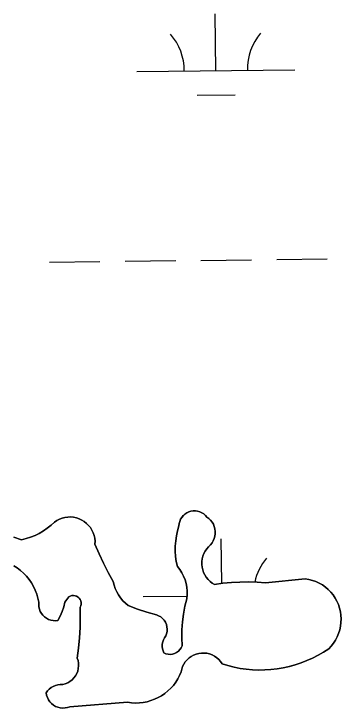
# Model space of a CAD drawing. Extents: x 3684037 to 3722149, y 433263 to 459021.
# Drawn here: x 3710630.6 to 3710837.8, y 455783.3 to 456223.2 of the extents above; entities that cross this region are included whole.
import ezdxf

# ---------------------------------------------------------------- set-up
doc = ezdxf.new("R2010")
doc.units = 0
doc.layers.add('V-TOPO-SHOR', color=7, linetype='Continuous')
doc.layers.add('V-WETL-SWMP', color=7, linetype='Continuous')

msp = doc.modelspace()

# ---------------------------------------------------------------- linework, layer by layer
at = {"layer": 'V-TOPO-SHOR'}
for points in [[(3710630.57, 455891.64), (3710635.37, 455890.01), (3710638.3, 455890.7), (3710641.17, 455891.61), (3710643.97, 455892.73), (3710646.68, 455894.06), (3710649.27, 455895.58), (3710651.75, 455897.29), (3710654.1, 455899.18), (3710656.3, 455901.23), (3710657.83, 455902.25), (3710659.46, 455903.08), (3710661.17, 455903.72), (3710662.95, 455904.16), (3710664.77, 455904.4), (3710666.6, 455904.43), (3710668.42, 455904.25), (3710670.21, 455903.86), (3710671.94, 455903.28), (3710673.6, 455902.49), (3710675.15, 455901.53), (3710676.59, 455900.39), (3710677.89, 455899.1), (3710679.03, 455897.67), (3710680, 455896.12), (3710680.79, 455894.47)], [(3710680.79, 455894.47), (3710681.39, 455892.74), (3710681.78, 455890.95), (3710681.97, 455889.13), (3710681.95, 455887.3), (3710684.51, 455881.19), (3710687.29, 455875.18), (3710690.29, 455869.28), (3710693.5, 455863.49), (3710694.04, 455861.27), (3710694.78, 455859.1), (3710695.71, 455857.02), (3710696.84, 455855.02), (3710698.14, 455853.14), (3710699.61, 455851.39), (3710701.23, 455849.77), (3710703, 455848.32), (3710708.85, 455846.05), (3710714.81, 455844.07), (3710720.85, 455842.36), (3710722.26, 455841.82), (3710723.56, 455841.06), (3710724.72, 455840.11), (3710725.73, 455838.99), (3710726.55, 455837.73), (3710727.16, 455836.35), (3710727.55, 455834.9), (3710727.71, 455833.41), (3710727.63, 455831.9), (3710727.32, 455830.43), (3710726.79, 455829.03), (3710725.96, 455827.86), (3710725.3, 455826.59), (3710724.84, 455825.24), (3710724.58, 455823.83), (3710724.52, 455822.41), (3710724.67, 455820.98), (3710725.03, 455819.6), (3710725.58, 455818.28), (3710726.88, 455817.74), (3710728.25, 455817.43), (3710729.64, 455817.35), (3710731.04, 455817.52), (3710732.38, 455817.92), (3710733.64, 455818.54), (3710734.77, 455819.36), (3710735.74, 455820.37), (3710736.53, 455821.53), (3710737.12, 455822.81), (3710736.93, 455827.84), (3710737.01, 455832.88), (3710737.36, 455837.91), (3710737.97, 455842.92), (3710738.85, 455847.89), (3710739.56, 455850.22), (3710740.04, 455852.61), (3710740.29, 455855.03), (3710740.31, 455857.47), (3710740.09, 455859.9), (3710739.65, 455862.29), (3710738.97, 455864.64), (3710738.07, 455866.9), (3710736.96, 455869.07), (3710735.64, 455871.13), (3710734.13, 455873.04), (3710733.47, 455876.24), (3710733.03, 455879.48), (3710732.82, 455882.75), (3710732.83, 455886.02), (3710733.08, 455889.28), (3710733.55, 455892.52), (3710734.24, 455895.71), (3710735.16, 455898.85), (3710735.31, 455900.26), (3710735.66, 455901.64), (3710736.21, 455902.95), (3710736.94, 455904.17), (3710737.84, 455905.27), (3710738.89, 455906.22), (3710740.07, 455907.02), (3710741.35, 455907.63), (3710742.7, 455908.06), (3710744.11, 455908.28), (3710745.53, 455908.3), (3710746.94, 455908.11), (3710748.3, 455907.72), (3710749.6, 455907.14), (3710750.79, 455906.38), (3710751.87, 455905.45), (3710752.8, 455904.37)], [(3710752.8, 455904.37), (3710754.05, 455903.45), (3710755.17, 455902.38), (3710756.14, 455901.15), (3710756.93, 455899.82), (3710757.54, 455898.38), (3710757.94, 455896.88), (3710758.14, 455895.34), (3710758.14, 455893.78), (3710757.92, 455892.24), (3710757.5, 455890.74), (3710756.88, 455889.32), (3710756.07, 455887.99), (3710755.1, 455886.78), (3710753.82, 455885.58), (3710752.7, 455884.24), (3710751.73, 455882.78), (3710750.93, 455881.22), (3710750.32, 455879.59), (3710749.9, 455877.89), (3710749.68, 455876.15), (3710749.66, 455874.4), (3710749.84, 455872.66), (3710750.21, 455870.95), (3710750.78, 455869.3), (3710751.54, 455867.72), (3710752.46, 455866.24), (3710753.56, 455864.87), (3710754.8, 455863.64), (3710756.17, 455862.56), (3710757.66, 455861.64), (3710763.01, 455862.4), (3710768.39, 455862.92), (3710773.79, 455863.21), (3710779.2, 455863.26), (3710784.6, 455863.08), (3710789.99, 455862.66), (3710815.08, 455865.26), (3710817.38, 455864.87), (3710819.63, 455864.28), (3710821.82, 455863.49), (3710823.93, 455862.5), (3710825.95, 455861.34), (3710827.85, 455859.99), (3710829.62, 455858.48), (3710831.25, 455856.81), (3710832.73, 455855.01), (3710834.03, 455853.08), (3710835.16, 455851.04), (3710836.09, 455848.9), (3710836.84, 455846.7), (3710837.38, 455844.43), (3710837.71, 455842.12), (3710837.84, 455839.8), (3710837.75, 455837.47), (3710837.46, 455835.16), (3710836.96, 455832.88), (3710836.26, 455830.66), (3710835.36, 455828.51), (3710834.27, 455826.45), (3710833, 455824.5), (3710831.56, 455822.67), (3710829.96, 455820.97), (3710826.68, 455818.82), (3710823.29, 455816.84), (3710819.8, 455815.03), (3710816.22, 455813.41), (3710812.56, 455811.98), (3710808.83, 455810.73), (3710805.04, 455809.69), (3710801.21, 455808.83), (3710797.34, 455808.18), (3710793.43, 455807.73), (3710789.51, 455807.48), (3710785.58, 455807.44), (3710781.66, 455807.59), (3710777.75, 455807.95), (3710773.86, 455808.51), (3710770, 455809.27), (3710766.19, 455810.23), (3710762.44, 455811.38)], [(3710642.97, 455860.34), (3710641.66, 455862.62), (3710640.18, 455864.79), (3710638.53, 455866.83), (3710636.73, 455868.75), (3710634.78, 455870.51), (3710632.7, 455872.13), (3710630.51, 455873.57)], [(3710736.56, 455806.32), (3710735.58, 455804.03), (3710734.42, 455801.83), (3710733.08, 455799.73), (3710731.58, 455797.74), (3710729.92, 455795.89), (3710728.12, 455794.17), (3710726.18, 455792.6), (3710724.12, 455791.2), (3710721.96, 455789.97), (3710719.71, 455788.92), (3710717.37, 455788.05), (3710714.98, 455787.38), (3710712.53, 455786.9), (3710710.06, 455786.63), (3710707.57, 455786.55), (3710705.09, 455786.68), (3710702.62, 455787.01), (3710666.01, 455784.22), (3710664.54, 455783.7), (3710663.02, 455783.4), (3710661.47, 455783.32), (3710659.92, 455783.47), (3710658.41, 455783.84), (3710656.97, 455784.43), (3710655.64, 455785.22), (3710654.42, 455786.19), (3710653.37, 455787.32), (3710652.48, 455788.6), (3710651.79, 455789.99), (3710651.32, 455791.47), (3710651.05, 455793), (3710651.96, 455794.24), (3710653.02, 455795.35), (3710654.23, 455796.31), (3710655.55, 455797.09), (3710656.97, 455797.68), (3710658.46, 455798.08), (3710659.98, 455798.27), (3710661.52, 455798.26), (3710663.13, 455798.69), (3710664.68, 455799.33), (3710666.12, 455800.18), (3710667.44, 455801.21), (3710668.6, 455802.41), (3710669.6, 455803.76), (3710670.4, 455805.23), (3710671, 455806.79), (3710671.38, 455808.42), (3710671.54, 455810.08), (3710671.48, 455811.76), (3710671.19, 455813.4), (3710670.68, 455815), (3710671.56, 455821.41), (3710672.18, 455827.85), (3710672.55, 455834.31), (3710672.66, 455840.78), (3710672.5, 455847.25), (3710672.93, 455848.18), (3710673.15, 455849.19), (3710673.16, 455850.22), (3710672.96, 455851.23), (3710672.54, 455852.17), (3710671.95, 455853.01), (3710671.2, 455853.7), (3710670.31, 455854.23), (3710669.34, 455854.56), (3710668.32, 455854.68), (3710667.29, 455854.59), (3710666.31, 455854.29), (3710665.41, 455853.79), (3710662.9, 455850.53), (3710662.11, 455847.48), (3710661.1, 455844.5), (3710659.86, 455841.61), (3710658.42, 455838.81), (3710656.93, 455838.68), (3710655.44, 455838.76), (3710653.98, 455839.05), (3710652.57, 455839.55), (3710651.25, 455840.24), (3710650.04, 455841.11), (3710648.97, 455842.15), (3710648.05, 455843.33), (3710647.31, 455844.62), (3710646.77, 455846.01), (3710646.42, 455847.46), (3710646.29, 455848.95), (3710646.37, 455850.43), (3710645.81, 455853), (3710645.06, 455855.52), (3710644.11, 455857.97), (3710642.97, 455860.34)], [(3710762.44, 455811.38), (3710761.47, 455812.81), (3710760.34, 455814.11), (3710759.06, 455815.25), (3710757.65, 455816.23), (3710756.12, 455817.04), (3710754.51, 455817.64), (3710752.84, 455818.05), (3710751.13, 455818.24), (3710749.41, 455818.23), (3710747.71, 455818), (3710746.04, 455817.57), (3710744.44, 455816.93), (3710742.93, 455816.11), (3710741.54, 455815.1), (3710740.27, 455813.93), (3710739.17, 455812.61), (3710738.23, 455811.17), (3710737.47, 455809.63), (3710736.91, 455808), (3710736.56, 455806.32)]]:
    msp.add_lwpolyline(points, dxfattribs=at)
at = {"layer": 'V-WETL-SWMP'}
for p, q in [((3710758.52, 456187.23), (3710758.1, 456223.23)), ((3710708.52, 456186.65), (3710808.51, 456187.81)), ((3710746.7, 456171.66), (3710770.7, 456171.94)), ((3710749.07, 456067.04), (3710781.07, 456067.41)), ((3710797.07, 456067.6), (3710829.07, 456067.97)), ((3710653.08, 456065.92), (3710685.07, 456066.3)), ((3710701.07, 456066.48), (3710733.07, 456066.86)), ((3710737.84, 455905.26), (3710736.94, 455904.17)), ((3710738.89, 455906.22), (3710737.84, 455905.26)), ((3710740.07, 455907.02), (3710738.89, 455906.22)), ((3710741.35, 455907.63), (3710740.07, 455907.02)), ((3710742.7, 455908.06), (3710741.35, 455907.63)), ((3710744.11, 455908.28), (3710742.7, 455908.06)), ((3710745.53, 455908.3), (3710744.11, 455908.28)), ((3710746.94, 455908.11), (3710745.53, 455908.3)), ((3710748.3, 455907.72), (3710746.94, 455908.11)), ((3710749.6, 455907.14), (3710748.3, 455907.72)), ((3710750.8, 455906.38), (3710749.6, 455907.14)), ((3710751.87, 455905.45), (3710750.8, 455906.38)), ((3710752.8, 455904.37), (3710751.87, 455905.45)), ((3710656.3, 455901.23), (3710654.1, 455899.18)), ((3710657.83, 455902.25), (3710656.3, 455901.23)), ((3710659.46, 455903.08), (3710657.83, 455902.25)), ((3710661.17, 455903.72), (3710659.46, 455903.08)), ((3710662.95, 455904.16), (3710661.17, 455903.72)), ((3710664.76, 455904.4), (3710662.95, 455904.16)), ((3710666.6, 455904.43), (3710664.76, 455904.4)), ((3710668.42, 455904.25), (3710666.6, 455904.43)), ((3710670.21, 455903.86), (3710668.42, 455904.25)), ((3710671.94, 455903.28), (3710670.21, 455903.86)), ((3710673.6, 455902.49), (3710671.94, 455903.28)), ((3710675.15, 455901.53), (3710673.6, 455902.49)), ((3710676.59, 455900.39), (3710675.15, 455901.53)), ((3710677.89, 455899.1), (3710676.59, 455900.39)), ((3710735.31, 455900.26), (3710735.16, 455898.85)), ((3710735.66, 455901.64), (3710735.31, 455900.26)), ((3710736.21, 455902.95), (3710735.66, 455901.64)), ((3710736.94, 455904.17), (3710736.21, 455902.95)), ((3710754.05, 455903.45), (3710752.8, 455904.37)), ((3710755.17, 455902.37), (3710754.05, 455903.45)), ((3710756.14, 455901.15), (3710755.17, 455902.37)), ((3710756.93, 455899.82), (3710756.14, 455901.15)), ((3710651.75, 455897.29), (3710649.27, 455895.58)), ((3710654.1, 455899.18), (3710651.75, 455897.29)), ((3710679.03, 455897.67), (3710677.89, 455899.1)), ((3710680, 455896.12), (3710679.03, 455897.67)), ((3710680.79, 455894.47), (3710680, 455896.12)), ((3710734.24, 455895.71), (3710733.55, 455892.52)), ((3710735.16, 455898.85), (3710734.24, 455895.71)), ((3710757.54, 455898.38), (3710756.93, 455899.82)), ((3710757.94, 455896.88), (3710757.54, 455898.38)), ((3710758.14, 455895.34), (3710757.94, 455896.88)), ((3710635.37, 455890.01), (3710630.57, 455891.64)), ((3710641.17, 455891.61), (3710638.3, 455890.7)), ((3710643.97, 455892.73), (3710641.17, 455891.61)), ((3710646.67, 455894.06), (3710643.97, 455892.73)), ((3710649.27, 455895.58), (3710646.67, 455894.06)), ((3710681.39, 455892.74), (3710680.79, 455894.47)), ((3710681.78, 455890.95), (3710681.39, 455892.74)), ((3710733.55, 455892.52), (3710733.08, 455889.28)), ((3710757.5, 455890.74), (3710757.92, 455892.24)), ((3710757.92, 455892.24), (3710758.14, 455893.78)), ((3710758.14, 455893.78), (3710758.14, 455895.34)), ((3710638.3, 455890.7), (3710635.37, 455890.01)), ((3710681.97, 455889.13), (3710681.78, 455890.95)), ((3710681.95, 455887.3), (3710681.97, 455889.13)), ((3710684.51, 455881.19), (3710681.95, 455887.3)), ((3710733.08, 455889.28), (3710732.83, 455886.02)), ((3710755.1, 455886.78), (3710756.07, 455887.99)), ((3710756.07, 455887.99), (3710756.88, 455889.32)), ((3710756.88, 455889.32), (3710757.5, 455890.74)), ((3710762.3, 455862.3), (3710761.97, 455890.58)), ((3710732.83, 455886.02), (3710732.82, 455882.75)), ((3710732.82, 455882.75), (3710733.03, 455879.49)), ((3710750.93, 455881.22), (3710751.73, 455882.78)), ((3710751.73, 455882.78), (3710752.7, 455884.24)), ((3710752.7, 455884.24), (3710753.82, 455885.58)), ((3710753.82, 455885.58), (3710755.1, 455886.78)), ((3710687.29, 455875.18), (3710684.51, 455881.19)), ((3710733.03, 455879.49), (3710733.47, 455876.25)), ((3710749.9, 455877.89), (3710750.32, 455879.58)), ((3710750.32, 455879.58), (3710750.93, 455881.22)), ((3710690.29, 455869.28), (3710687.29, 455875.18)), ((3710733.47, 455876.25), (3710734.13, 455873.04)), ((3710749.66, 455874.4), (3710749.68, 455876.15)), ((3710749.84, 455872.66), (3710749.66, 455874.4)), ((3710749.68, 455876.15), (3710749.9, 455877.89)), ((3710630.51, 455873.57), (3710632.7, 455872.13)), ((3710632.7, 455872.13), (3710634.78, 455870.52)), ((3710634.78, 455870.52), (3710636.73, 455868.75)), ((3710693.5, 455863.49), (3710690.29, 455869.28)), ((3710734.13, 455873.04), (3710735.64, 455871.13)), ((3710735.64, 455871.13), (3710736.96, 455869.07)), ((3710750.21, 455870.95), (3710749.84, 455872.66)), ((3710750.78, 455869.3), (3710750.21, 455870.95)), ((3710751.54, 455867.72), (3710750.78, 455869.3)), ((3710636.73, 455868.75), (3710638.53, 455866.83)), ((3710638.53, 455866.83), (3710640.18, 455864.79)), ((3710736.96, 455869.07), (3710738.07, 455866.9)), ((3710738.07, 455866.9), (3710738.97, 455864.64)), ((3710752.46, 455866.24), (3710751.54, 455867.72)), ((3710753.56, 455864.87), (3710752.46, 455866.24)), ((3710754.8, 455863.64), (3710753.56, 455864.87)), ((3710815.08, 455865.26), (3710789.99, 455862.66)), ((3710817.38, 455864.87), (3710815.08, 455865.26)), ((3710819.63, 455864.28), (3710817.38, 455864.87)), ((3710640.18, 455864.79), (3710641.66, 455862.62)), ((3710641.66, 455862.62), (3710642.98, 455860.34)), ((3710694.04, 455861.27), (3710693.5, 455863.49)), ((3710694.78, 455859.1), (3710694.04, 455861.27)), ((3710738.97, 455864.64), (3710739.65, 455862.3)), ((3710739.65, 455862.3), (3710740.1, 455859.9)), ((3710756.17, 455862.56), (3710754.8, 455863.64)), ((3710757.66, 455861.64), (3710756.17, 455862.56)), ((3710763.01, 455862.4), (3710757.66, 455861.64)), ((3710768.39, 455862.92), (3710763.01, 455862.4)), ((3710773.79, 455863.21), (3710768.39, 455862.92)), ((3710779.2, 455863.27), (3710773.79, 455863.21)), ((3710784.6, 455863.08), (3710779.2, 455863.27)), ((3710789.99, 455862.66), (3710784.6, 455863.08)), ((3710821.82, 455863.49), (3710819.63, 455864.28)), ((3710823.93, 455862.51), (3710821.82, 455863.49)), ((3710825.95, 455861.34), (3710823.93, 455862.51)), ((3710827.85, 455859.99), (3710825.95, 455861.34)), ((3710642.98, 455860.34), (3710644.11, 455857.97)), ((3710644.11, 455857.97), (3710645.06, 455855.52)), ((3710695.72, 455857.02), (3710694.78, 455859.1)), ((3710696.84, 455855.02), (3710695.72, 455857.02)), ((3710740.1, 455859.9), (3710740.31, 455857.47)), ((3710740.31, 455857.47), (3710740.3, 455855.03)), ((3710829.62, 455858.48), (3710827.85, 455859.99)), ((3710831.25, 455856.81), (3710829.62, 455858.48)), ((3710832.73, 455855.01), (3710831.25, 455856.81)), ((3710645.06, 455855.52), (3710645.81, 455853)), ((3710645.81, 455853), (3710646.37, 455850.43)), ((3710662.9, 455850.53), (3710665.41, 455853.79)), ((3710665.41, 455853.79), (3710666.31, 455854.29)), ((3710666.31, 455854.29), (3710667.29, 455854.59)), ((3710667.29, 455854.59), (3710668.32, 455854.68)), ((3710668.32, 455854.68), (3710669.34, 455854.56)), ((3710669.34, 455854.56), (3710670.31, 455854.23)), ((3710670.31, 455854.23), (3710671.2, 455853.7)), ((3710671.2, 455853.7), (3710671.95, 455853.01)), ((3710671.95, 455853.01), (3710672.55, 455852.17)), ((3710672.55, 455852.17), (3710672.95, 455851.23)), ((3710698.14, 455853.14), (3710696.84, 455855.02)), ((3710699.61, 455851.39), (3710698.14, 455853.14)), ((3710712.39, 455854), (3710740.22, 455854.32)), ((3710740.04, 455852.61), (3710739.56, 455850.22)), ((3710740.3, 455855.03), (3710740.04, 455852.61)), ((3710834.03, 455853.08), (3710832.73, 455855.01)), ((3710835.16, 455851.04), (3710834.03, 455853.08)), ((3710646.37, 455850.43), (3710646.29, 455848.94)), ((3710646.29, 455848.94), (3710646.42, 455847.46)), ((3710646.42, 455847.46), (3710646.77, 455846.01)), ((3710661.1, 455844.51), (3710662.11, 455847.48)), ((3710662.11, 455847.48), (3710662.9, 455850.53)), ((3710672.93, 455848.18), (3710672.51, 455847.25)), ((3710672.51, 455847.25), (3710672.66, 455840.78)), ((3710673.15, 455849.19), (3710672.93, 455848.18)), ((3710672.95, 455851.23), (3710673.16, 455850.22)), ((3710673.16, 455850.22), (3710673.15, 455849.19)), ((3710701.23, 455849.77), (3710699.61, 455851.39)), ((3710703, 455848.32), (3710701.23, 455849.77)), ((3710708.85, 455846.05), (3710703, 455848.32)), ((3710738.85, 455847.89), (3710737.97, 455842.92)), ((3710739.56, 455850.22), (3710738.85, 455847.89)), ((3710836.09, 455848.9), (3710835.16, 455851.04)), ((3710836.84, 455846.7), (3710836.09, 455848.9)), ((3710646.77, 455846.01), (3710647.31, 455844.62)), ((3710647.31, 455844.62), (3710648.05, 455843.32)), ((3710648.05, 455843.32), (3710648.97, 455842.15)), ((3710659.86, 455841.61), (3710661.1, 455844.51)), ((3710714.81, 455844.07), (3710708.85, 455846.05)), ((3710720.86, 455842.36), (3710714.81, 455844.07)), ((3710737.97, 455842.92), (3710737.36, 455837.92)), ((3710837.38, 455844.43), (3710836.84, 455846.7)), ((3710837.71, 455842.12), (3710837.38, 455844.43)), ((3710648.97, 455842.15), (3710650.04, 455841.11)), ((3710650.04, 455841.11), (3710651.25, 455840.24)), ((3710651.25, 455840.24), (3710652.57, 455839.55)), ((3710652.57, 455839.55), (3710653.98, 455839.05)), ((3710653.98, 455839.05), (3710655.44, 455838.76)), ((3710655.44, 455838.76), (3710656.93, 455838.68)), ((3710656.93, 455838.68), (3710658.42, 455838.81)), ((3710658.42, 455838.81), (3710659.86, 455841.61)), ((3710672.66, 455840.78), (3710672.55, 455834.31)), ((3710722.26, 455841.82), (3710720.86, 455842.36)), ((3710723.56, 455841.06), (3710722.26, 455841.82)), ((3710724.73, 455840.11), (3710723.56, 455841.06)), ((3710725.73, 455838.99), (3710724.73, 455840.11)), ((3710726.55, 455837.73), (3710725.73, 455838.99)), ((3710837.84, 455839.8), (3710837.71, 455842.12)), ((3710837.75, 455837.47), (3710837.84, 455839.8)), ((3710672.55, 455834.31), (3710672.18, 455827.85)), ((3710727.16, 455836.36), (3710726.55, 455837.73)), ((3710727.55, 455834.9), (3710727.16, 455836.36)), ((3710727.71, 455833.41), (3710727.55, 455834.9)), ((3710737.36, 455837.92), (3710737.01, 455832.89)), ((3710836.96, 455832.88), (3710837.46, 455835.16)), ((3710837.46, 455835.16), (3710837.75, 455837.47)), ((3710726.79, 455829.03), (3710727.32, 455830.43)), ((3710727.32, 455830.43), (3710727.63, 455831.9)), ((3710727.63, 455831.9), (3710727.71, 455833.41)), ((3710737.01, 455832.89), (3710736.93, 455827.84)), ((3710835.36, 455828.51), (3710836.26, 455830.66)), ((3710836.26, 455830.66), (3710836.96, 455832.88)), ((3710672.18, 455827.85), (3710671.56, 455821.41)), ((3710724.84, 455825.24), (3710725.3, 455826.59)), ((3710725.3, 455826.59), (3710725.96, 455827.86)), ((3710725.96, 455827.86), (3710726.79, 455829.03)), ((3710736.93, 455827.84), (3710737.11, 455822.81)), ((3710833, 455824.5), (3710834.27, 455826.45)), ((3710834.27, 455826.45), (3710835.36, 455828.51)), ((3710671.56, 455821.41), (3710670.68, 455815)), ((3710724.52, 455822.41), (3710724.58, 455823.83)), ((3710724.67, 455820.98), (3710724.52, 455822.41)), ((3710724.58, 455823.83), (3710724.84, 455825.24)), ((3710725.03, 455819.6), (3710724.67, 455820.98)), ((3710736.53, 455821.53), (3710735.74, 455820.37)), ((3710737.11, 455822.81), (3710736.53, 455821.53)), ((3710826.68, 455818.82), (3710829.97, 455820.97)), ((3710829.97, 455820.97), (3710831.56, 455822.67)), ((3710831.56, 455822.67), (3710833, 455824.5)), ((3710725.59, 455818.28), (3710725.03, 455819.6)), ((3710726.88, 455817.74), (3710725.59, 455818.28)), ((3710728.25, 455817.43), (3710726.88, 455817.74)), ((3710729.64, 455817.35), (3710728.25, 455817.43)), ((3710731.04, 455817.52), (3710729.64, 455817.35)), ((3710732.38, 455817.92), (3710731.04, 455817.52)), ((3710733.64, 455818.54), (3710732.38, 455817.92)), ((3710734.77, 455819.36), (3710733.64, 455818.54)), ((3710735.74, 455820.37), (3710734.77, 455819.36)), ((3710742.93, 455816.11), (3710744.44, 455816.93)), ((3710744.44, 455816.93), (3710746.04, 455817.57)), ((3710746.04, 455817.57), (3710747.71, 455818)), ((3710747.71, 455818), (3710749.41, 455818.23)), ((3710749.41, 455818.23), (3710751.13, 455818.24)), ((3710751.13, 455818.24), (3710752.84, 455818.05)), ((3710752.84, 455818.05), (3710754.51, 455817.64)), ((3710754.51, 455817.64), (3710756.12, 455817.03)), ((3710756.12, 455817.03), (3710757.65, 455816.23)), ((3710819.8, 455815.03), (3710823.29, 455816.84)), ((3710823.29, 455816.84), (3710826.68, 455818.82)), ((3710670.68, 455815), (3710671.19, 455813.4)), ((3710671.19, 455813.4), (3710671.48, 455811.76)), ((3710738.23, 455811.17), (3710739.17, 455812.62)), ((3710739.17, 455812.62), (3710740.27, 455813.93)), ((3710740.27, 455813.93), (3710741.54, 455815.1)), ((3710741.54, 455815.1), (3710742.93, 455816.11)), ((3710757.65, 455816.23), (3710759.06, 455815.25)), ((3710759.06, 455815.25), (3710760.34, 455814.11)), ((3710760.34, 455814.11), (3710761.47, 455812.81)), ((3710761.47, 455812.81), (3710762.44, 455811.38)), ((3710812.56, 455811.98), (3710816.22, 455813.41)), ((3710816.22, 455813.41), (3710819.8, 455815.03)), ((3710671.38, 455808.42), (3710671, 455806.79)), ((3710671.54, 455810.08), (3710671.38, 455808.42)), ((3710671.48, 455811.76), (3710671.54, 455810.08)), ((3710736.56, 455806.32), (3710736.91, 455808)), ((3710736.91, 455808), (3710737.47, 455809.63)), ((3710737.47, 455809.63), (3710738.23, 455811.17)), ((3710762.44, 455811.38), (3710766.19, 455810.23)), ((3710766.19, 455810.23), (3710770, 455809.27)), ((3710770, 455809.27), (3710773.86, 455808.51)), ((3710773.86, 455808.51), (3710777.75, 455807.95)), ((3710777.75, 455807.95), (3710781.66, 455807.59)), ((3710789.51, 455807.48), (3710793.43, 455807.73)), ((3710793.43, 455807.73), (3710797.34, 455808.18)), ((3710797.34, 455808.18), (3710801.21, 455808.84)), ((3710801.21, 455808.84), (3710805.05, 455809.69)), ((3710805.05, 455809.69), (3710808.83, 455810.74)), ((3710808.83, 455810.74), (3710812.56, 455811.98)), ((3710669.6, 455803.76), (3710668.6, 455802.41)), ((3710670.4, 455805.23), (3710669.6, 455803.76)), ((3710671, 455806.79), (3710670.4, 455805.23)), ((3710734.42, 455801.83), (3710735.58, 455804.03)), ((3710735.58, 455804.03), (3710736.56, 455806.32)), ((3710781.66, 455807.59), (3710785.58, 455807.44)), ((3710785.58, 455807.44), (3710789.51, 455807.48)), ((3710664.68, 455799.33), (3710663.13, 455798.69)), ((3710666.12, 455800.18), (3710664.68, 455799.33)), ((3710667.44, 455801.21), (3710666.12, 455800.18)), ((3710668.6, 455802.41), (3710667.44, 455801.21)), ((3710731.58, 455797.74), (3710733.08, 455799.73)), ((3710733.08, 455799.73), (3710734.42, 455801.83)), ((3710653.02, 455795.35), (3710651.96, 455794.24)), ((3710654.23, 455796.31), (3710653.02, 455795.35)), ((3710655.55, 455797.09), (3710654.23, 455796.31)), ((3710656.97, 455797.68), (3710655.55, 455797.09)), ((3710658.45, 455798.08), (3710656.97, 455797.68)), ((3710659.98, 455798.27), (3710658.45, 455798.08)), ((3710661.52, 455798.26), (3710659.98, 455798.27)), ((3710663.13, 455798.69), (3710661.52, 455798.26)), ((3710728.12, 455794.17), (3710729.92, 455795.89)), ((3710729.92, 455795.89), (3710731.58, 455797.74)), ((3710651.96, 455794.24), (3710651.05, 455793)), ((3710651.05, 455793), (3710651.32, 455791.47)), ((3710651.32, 455791.47), (3710651.8, 455789.99)), ((3710721.96, 455789.97), (3710724.13, 455791.2)), ((3710724.13, 455791.2), (3710726.18, 455792.6)), ((3710726.18, 455792.6), (3710728.12, 455794.17)), ((3710651.8, 455789.99), (3710652.48, 455788.6)), ((3710652.48, 455788.6), (3710653.37, 455787.32)), ((3710653.37, 455787.32), (3710654.42, 455786.19)), ((3710654.42, 455786.19), (3710655.64, 455785.21)), ((3710666.01, 455784.22), (3710702.62, 455787)), ((3710702.62, 455787), (3710705.09, 455786.68)), ((3710705.09, 455786.68), (3710707.57, 455786.55)), ((3710707.57, 455786.55), (3710710.06, 455786.63)), ((3710710.06, 455786.63), (3710712.53, 455786.9)), ((3710712.53, 455786.9), (3710714.98, 455787.38)), ((3710714.98, 455787.38), (3710717.37, 455788.05)), ((3710717.37, 455788.05), (3710719.71, 455788.92)), ((3710719.71, 455788.92), (3710721.96, 455789.97)), ((3710655.64, 455785.21), (3710656.97, 455784.43)), ((3710656.97, 455784.43), (3710658.41, 455783.84)), ((3710658.41, 455783.84), (3710659.92, 455783.47)), ((3710659.92, 455783.47), (3710661.47, 455783.32)), ((3710661.47, 455783.32), (3710663.02, 455783.4)), ((3710663.02, 455783.4), (3710664.54, 455783.7)), ((3710664.54, 455783.7), (3710666.01, 455784.22))]:
    msp.add_line(p, q, dxfattribs=at)
for centre, start, end in [((3710703.27, 456187.06), 359.8949, 41.4385), ((3710813.75, 456188.35), 139.8949, 181.4385), ((3710817.62, 455855.7), 139.8949, 167.8224)]:
    msp.add_arc(centre, 35.25, start, end, dxfattribs=at)

doc.saveas('drawing.dxf')
